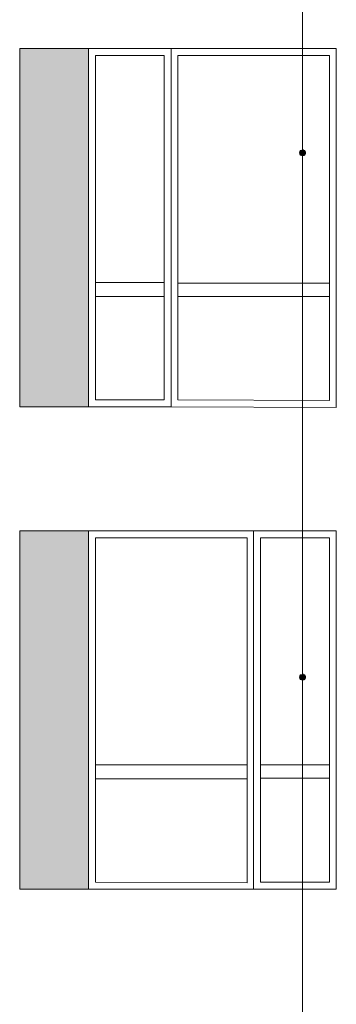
# Model space of a CAD drawing. Header units: millimetres. Extents: x -14047 to 49934, y -21523 to 14989.
# Tile 416 of 580: x 21246 to 21476, y 12777 to 13491. Entities that reach past the tile are written whole.
import ezdxf

# ---------------------------------------------------------------- set-up
doc = ezdxf.new("R2010")
doc.units = ezdxf.units.MM
doc.layers.add('C00-00-00', color=7, linetype='Continuous')
doc.layers.add('C00-89-B6', color=7, linetype='Continuous', true_color=0x0089b6)
doc.layers.add('C98-9E-A1', color=7, linetype='Continuous', true_color=0x989ea1)

msp = doc.modelspace()

# ---------------------------------------------------------------- hatches: boundary and pattern name
at = {"layer": 'C00-00-00'}
h = msp.add_hatch(color=256, dxfattribs=at)
h.dxf.hatch_style = 2
h.paths.add_polyline_path([(21449.354, 13395.984), (21453.164, 13395.984), (21448.931, 13395.984)])
h = msp.add_hatch(color=256, dxfattribs=at)
h.dxf.hatch_style = 2
h.paths.add_polyline_path([(21448.931, 13395.984), (21453.588, 13395.561), (21448.931, 13395.561)])
h = msp.add_hatch(color=256, dxfattribs=at)
h.dxf.hatch_style = 2
h.paths.add_polyline_path([(21448.931, 13395.984), (21453.164, 13395.984), (21453.588, 13395.561)])
h = msp.add_hatch(color=256, dxfattribs=at)
h.dxf.hatch_style = 2
h.paths.add_polyline_path([(21448.931, 13395.561), (21453.588, 13395.137), (21448.931, 13395.137)])
h = msp.add_hatch(color=256, dxfattribs=at)
h.dxf.hatch_style = 2
h.paths.add_polyline_path([(21448.931, 13395.561), (21453.588, 13395.561), (21453.588, 13395.137)])
h = msp.add_hatch(color=256, dxfattribs=at)
h.dxf.hatch_style = 2
h.paths.add_polyline_path([(21448.931, 13395.137), (21453.588, 13394.714), (21448.931, 13394.714)])
h = msp.add_hatch(color=256, dxfattribs=at)
h.dxf.hatch_style = 2
h.paths.add_polyline_path([(21448.931, 13395.137), (21453.588, 13395.137), (21453.588, 13394.714)])
h = msp.add_hatch(color=256, dxfattribs=at)
h.dxf.hatch_style = 2
h.paths.add_polyline_path([(21448.931, 13394.714), (21453.588, 13394.291), (21448.931, 13394.291)])
h = msp.add_hatch(color=256, dxfattribs=at)
h.dxf.hatch_style = 2
h.paths.add_polyline_path([(21448.931, 13394.714), (21453.588, 13394.714), (21453.588, 13394.291)])
h = msp.add_hatch(color=256, dxfattribs=at)
h.dxf.hatch_style = 2
h.paths.add_polyline_path([(21448.931, 13394.291), (21453.588, 13393.867), (21448.931, 13393.867)])
h = msp.add_hatch(color=256, dxfattribs=at)
h.dxf.hatch_style = 2
h.paths.add_polyline_path([(21448.931, 13394.291), (21453.588, 13394.291), (21453.588, 13393.867)])
h = msp.add_hatch(color=256, dxfattribs=at)
h.dxf.hatch_style = 2
h.paths.add_polyline_path([(21448.931, 13393.867), (21453.588, 13393.867), (21453.164, 13393.867)])
h = msp.add_hatch(color=256, dxfattribs=at)
h.dxf.hatch_style = 2
h.paths.add_polyline_path([(21448.931, 13393.867), (21453.164, 13393.444), (21449.354, 13393.444)])
h = msp.add_hatch(color=256, dxfattribs=at)
h.dxf.hatch_style = 2
h.paths.add_polyline_path([(21448.931, 13393.867), (21453.164, 13393.867), (21453.164, 13393.444)])
h = msp.add_hatch(color=256, dxfattribs=at)
h.dxf.hatch_style = 2
h.paths.add_polyline_path([(21449.778, 13396.831), (21452.741, 13396.407), (21449.354, 13396.407)])
h = msp.add_hatch(color=256, dxfattribs=at)
h.dxf.hatch_style = 2
h.paths.add_polyline_path([(21449.354, 13396.407), (21453.164, 13395.984), (21449.354, 13395.984)])
h = msp.add_hatch(color=256, dxfattribs=at)
h.dxf.hatch_style = 2
h.paths.add_polyline_path([(21449.354, 13396.407), (21453.164, 13396.407), (21453.164, 13395.984)])
h = msp.add_hatch(color=256, dxfattribs=at)
h.dxf.hatch_style = 2
h.paths.add_polyline_path([(21449.354, 13393.444), (21452.741, 13393.021), (21449.354, 13393.021)])
h = msp.add_hatch(color=256, dxfattribs=at)
h.dxf.hatch_style = 2
h.paths.add_polyline_path([(21449.354, 13393.444), (21453.164, 13393.444), (21452.741, 13393.021)])
h = msp.add_hatch(color=256, dxfattribs=at)
h.dxf.hatch_style = 2
h.paths.add_polyline_path([(21449.354, 13393.021), (21452.741, 13393.021), (21449.778, 13393.021)])
h = msp.add_hatch(color=256, dxfattribs=at)
h.dxf.hatch_style = 2
h.paths.add_polyline_path([(21450.201, 13396.831), (21452.741, 13396.831), (21449.778, 13396.831)])
h = msp.add_hatch(color=256, dxfattribs=at)
h.dxf.hatch_style = 2
h.paths.add_polyline_path([(21449.778, 13396.831), (21452.741, 13396.831), (21452.741, 13396.407)])
h = msp.add_hatch(color=256, dxfattribs=at)
h.dxf.hatch_style = 2
h.paths.add_polyline_path([(21449.778, 13393.021), (21452.318, 13392.597), (21450.201, 13392.597)])
h = msp.add_hatch(color=256, dxfattribs=at)
h.dxf.hatch_style = 2
h.paths.add_polyline_path([(21449.778, 13393.021), (21452.741, 13393.021), (21452.318, 13392.597)])
h = msp.add_hatch(color=256, dxfattribs=at)
h.dxf.hatch_style = 2
h.paths.add_polyline_path([(21450.624, 13397.254), (21452.318, 13396.831), (21450.201, 13396.831)])
h = msp.add_hatch(color=256, dxfattribs=at)
h.dxf.hatch_style = 2
h.paths.add_polyline_path([(21450.201, 13392.597), (21451.894, 13392.597), (21450.624, 13392.597)])
h = msp.add_hatch(color=256, dxfattribs=at)
h.dxf.hatch_style = 2
h.paths.add_polyline_path([(21450.201, 13392.597), (21452.318, 13392.597), (21451.894, 13392.597)])
h = msp.add_hatch(color=256, dxfattribs=at)
h.dxf.hatch_style = 2
h.paths.add_polyline_path([(21451.048, 13397.254), (21451.894, 13397.254), (21450.624, 13397.254)])
h = msp.add_hatch(color=256, dxfattribs=at)
h.dxf.hatch_style = 2
h.paths.add_polyline_path([(21450.624, 13397.254), (21451.894, 13397.254), (21452.318, 13396.831)])
h = msp.add_hatch(color=256, dxfattribs=at)
h.dxf.hatch_style = 2
h.paths.add_polyline_path([(21450.624, 13392.597), (21451.471, 13392.597), (21451.048, 13392.597)])
h = msp.add_hatch(color=256, dxfattribs=at)
h.dxf.hatch_style = 2
h.paths.add_polyline_path([(21450.624, 13392.597), (21451.894, 13392.597), (21451.471, 13392.597)])
h = msp.add_hatch(color=256, dxfattribs=at)
h.dxf.hatch_style = 2
h.paths.add_polyline_path([(21449.354, 13015.831), (21453.164, 13015.831), (21448.931, 13015.831)])
h = msp.add_hatch(color=256, dxfattribs=at)
h.dxf.hatch_style = 2
h.paths.add_polyline_path([(21448.931, 13015.831), (21453.588, 13015.407), (21448.931, 13015.407)])
h = msp.add_hatch(color=256, dxfattribs=at)
h.dxf.hatch_style = 2
h.paths.add_polyline_path([(21448.931, 13015.831), (21453.164, 13015.831), (21453.588, 13015.407)])
h = msp.add_hatch(color=256, dxfattribs=at)
h.dxf.hatch_style = 2
h.paths.add_polyline_path([(21448.931, 13015.407), (21453.588, 13014.984), (21448.931, 13014.984)])
h = msp.add_hatch(color=256, dxfattribs=at)
h.dxf.hatch_style = 2
h.paths.add_polyline_path([(21448.931, 13015.407), (21453.588, 13015.407), (21453.588, 13014.984)])
h = msp.add_hatch(color=256, dxfattribs=at)
h.dxf.hatch_style = 2
h.paths.add_polyline_path([(21448.931, 13014.984), (21453.588, 13014.561), (21448.931, 13014.561)])
h = msp.add_hatch(color=256, dxfattribs=at)
h.dxf.hatch_style = 2
h.paths.add_polyline_path([(21448.931, 13014.984), (21453.588, 13014.984), (21453.588, 13014.561)])
h = msp.add_hatch(color=256, dxfattribs=at)
h.dxf.hatch_style = 2
h.paths.add_polyline_path([(21448.931, 13014.561), (21453.588, 13014.137), (21448.931, 13014.137)])
h = msp.add_hatch(color=256, dxfattribs=at)
h.dxf.hatch_style = 2
h.paths.add_polyline_path([(21448.931, 13014.561), (21453.588, 13014.561), (21453.588, 13014.137)])
h = msp.add_hatch(color=256, dxfattribs=at)
h.dxf.hatch_style = 2
h.paths.add_polyline_path([(21448.931, 13014.137), (21453.588, 13013.714), (21448.931, 13013.714)])
h = msp.add_hatch(color=256, dxfattribs=at)
h.dxf.hatch_style = 2
h.paths.add_polyline_path([(21448.931, 13014.137), (21453.588, 13014.137), (21453.588, 13013.714)])
h = msp.add_hatch(color=256, dxfattribs=at)
h.dxf.hatch_style = 2
h.paths.add_polyline_path([(21448.931, 13013.714), (21453.588, 13013.714), (21453.164, 13013.714)])
h = msp.add_hatch(color=256, dxfattribs=at)
h.dxf.hatch_style = 2
h.paths.add_polyline_path([(21448.931, 13013.714), (21453.164, 13013.291), (21449.354, 13013.291)])
h = msp.add_hatch(color=256, dxfattribs=at)
h.dxf.hatch_style = 2
h.paths.add_polyline_path([(21448.931, 13013.714), (21453.164, 13013.714), (21453.164, 13013.291)])
h = msp.add_hatch(color=256, dxfattribs=at)
h.dxf.hatch_style = 2
h.paths.add_polyline_path([(21449.778, 13016.254), (21452.741, 13016.254), (21449.354, 13016.254)])
h = msp.add_hatch(color=256, dxfattribs=at)
h.dxf.hatch_style = 2
h.paths.add_polyline_path([(21449.354, 13016.254), (21453.164, 13015.831), (21449.354, 13015.831)])
h = msp.add_hatch(color=256, dxfattribs=at)
h.dxf.hatch_style = 2
h.paths.add_polyline_path([(21449.354, 13016.254), (21453.164, 13016.254), (21453.164, 13015.831)])
h = msp.add_hatch(color=256, dxfattribs=at)
h.dxf.hatch_style = 2
h.paths.add_polyline_path([(21449.354, 13013.291), (21452.741, 13012.867), (21449.354, 13012.867)])
h = msp.add_hatch(color=256, dxfattribs=at)
h.dxf.hatch_style = 2
h.paths.add_polyline_path([(21449.354, 13013.291), (21453.164, 13013.291), (21452.741, 13012.867)])
h = msp.add_hatch(color=256, dxfattribs=at)
h.dxf.hatch_style = 2
h.paths.add_polyline_path([(21450.201, 13016.677), (21452.741, 13016.677), (21449.778, 13016.677)])
h = msp.add_hatch(color=256, dxfattribs=at)
h.dxf.hatch_style = 2
h.paths.add_polyline_path([(21449.778, 13016.677), (21452.741, 13016.254), (21449.778, 13016.254)])
h = msp.add_hatch(color=256, dxfattribs=at)
h.dxf.hatch_style = 2
h.paths.add_polyline_path([(21449.778, 13016.677), (21452.741, 13016.677), (21452.741, 13016.254)])
h = msp.add_hatch(color=256, dxfattribs=at)
h.dxf.hatch_style = 2
h.paths.add_polyline_path([(21450.624, 13016.677), (21452.318, 13016.677), (21450.201, 13016.677)])
h = msp.add_hatch(color=256, dxfattribs=at)
h.dxf.hatch_style = 2
h.paths.add_polyline_path([(21451.048, 13017.101), (21451.894, 13017.101), (21450.624, 13017.101)])
h = msp.add_hatch(color=256, dxfattribs=at)
h.dxf.hatch_style = 2
h.paths.add_polyline_path([(21450.624, 13017.101), (21451.894, 13016.677), (21450.624, 13016.677)])
h = msp.add_hatch(color=256, dxfattribs=at)
h.dxf.hatch_style = 2
h.paths.add_polyline_path([(21450.624, 13017.101), (21451.894, 13017.101), (21451.894, 13016.677)])
h = msp.add_hatch(color=256, dxfattribs=at)
h.dxf.hatch_style = 2
h.paths.add_polyline_path([(21449.354, 13012.867), (21452.741, 13012.867), (21449.778, 13012.867)])
h = msp.add_hatch(color=256, dxfattribs=at)
h.dxf.hatch_style = 2
h.paths.add_polyline_path([(21449.778, 13012.867), (21452.318, 13012.444), (21450.201, 13012.444)])
h = msp.add_hatch(color=256, dxfattribs=at)
h.dxf.hatch_style = 2
h.paths.add_polyline_path([(21449.778, 13012.867), (21452.741, 13012.867), (21452.318, 13012.444)])
h = msp.add_hatch(color=256, dxfattribs=at)
h.dxf.hatch_style = 2
h.paths.add_polyline_path([(21450.201, 13012.444), (21451.894, 13012.444), (21450.624, 13012.444)])
h = msp.add_hatch(color=256, dxfattribs=at)
h.dxf.hatch_style = 2
h.paths.add_polyline_path([(21450.201, 13012.444), (21452.318, 13012.444), (21451.894, 13012.444)])
h = msp.add_hatch(color=256, dxfattribs=at)
h.dxf.hatch_style = 2
h.paths.add_polyline_path([(21450.624, 13012.444), (21451.471, 13012.444), (21451.048, 13012.444)])
h = msp.add_hatch(color=256, dxfattribs=at)
h.dxf.hatch_style = 2
h.paths.add_polyline_path([(21450.624, 13012.444), (21451.894, 13012.444), (21451.471, 13012.444)])
at = {"layer": 'C00-89-B6'}
h = msp.add_hatch(color=256, dxfattribs=at)
h.dxf.hatch_style = 2
h.paths.add_polyline_path([(21245.731, 13120.817), (21295.684, 12860.891), (21245.731, 12860.891)])
h = msp.add_hatch(color=256, dxfattribs=at)
h.dxf.hatch_style = 2
h.paths.add_polyline_path([(21245.731, 13120.817), (21295.684, 13120.817), (21295.684, 12860.891)])
at = {"layer": 'C98-9E-A1'}
h = msp.add_hatch(color=256, dxfattribs=at)
h.dxf.hatch_style = 2
h.paths.add_polyline_path([(21245.731, 13470.491), (21295.684, 13210.564), (21245.731, 13210.564)])
h = msp.add_hatch(color=256, dxfattribs=at)
h.dxf.hatch_style = 2
h.paths.add_polyline_path([(21245.731, 13470.491), (21295.684, 13470.491), (21295.684, 13210.564)])

# ---------------------------------------------------------------- linework, layer by layer
at = {"layer": 'C00-00-00', "lineweight": 0}
for points in [[(21451.048, 13708.827), (21451.048, 12750.401)], [(21350.718, 13300.734), (21300.764, 13300.734)], [(21470.521, 13300.311), (21360.454, 13300.311)], [(21350.718, 13290.574), (21300.764, 13290.574)], [(21470.521, 13290.574), (21360.454, 13290.574)], [(21410.831, 12951.061), (21300.764, 12951.061)], [(21470.521, 12951.061), (21420.568, 12951.061)], [(21410.831, 12940.901), (21300.764, 12940.901)], [(21470.521, 12941.324), (21420.568, 12941.324)]]:
    msp.add_lwpolyline(points, dxfattribs=at)
for points in [[(21245.731, 13470.491), (21245.731, 13210.564), (21295.684, 13210.564), (21295.684, 13470.491)], [(21295.684, 13470.491), (21295.684, 13210.564), (21355.798, 13210.564), (21355.798, 13470.491)], [(21355.798, 13470.491), (21475.601, 13470.491), (21475.601, 13210.141), (21355.798, 13210.564)], [(21300.764, 13465.411), (21300.764, 13215.644), (21350.718, 13215.644), (21350.718, 13465.411)], [(21360.454, 13465.411), (21470.521, 13465.411), (21470.521, 13215.221), (21360.454, 13215.644)], [(21453.164, 13394.714), (21452.741, 13396.407), (21451.048, 13396.831), (21449.354, 13396.407), (21448.931, 13394.714), (21449.354, 13393.021), (21451.048, 13392.597), (21452.741, 13393.021)], [(21245.731, 13120.817), (21245.731, 12860.891), (21295.684, 12860.891), (21295.684, 13120.817)], [(21295.684, 13120.817), (21295.684, 12860.891), (21415.488, 12860.891), (21415.488, 13120.817)], [(21415.488, 13120.817), (21415.488, 12860.891), (21475.601, 12860.891), (21475.601, 13120.817)], [(21300.764, 13115.737), (21410.831, 13115.737), (21410.831, 12865.547), (21300.764, 12865.971)], [(21420.568, 13115.737), (21420.568, 12865.971), (21470.521, 12865.971), (21470.521, 13115.737)], [(21453.164, 13014.561), (21452.741, 13016.254), (21451.048, 13016.677), (21449.354, 13016.254), (21448.931, 13014.561), (21449.354, 13012.867), (21451.048, 13012.444), (21452.741, 13012.867)]]:
    msp.add_lwpolyline(points, close=True, dxfattribs=at)

doc.saveas('drawing.dxf')
